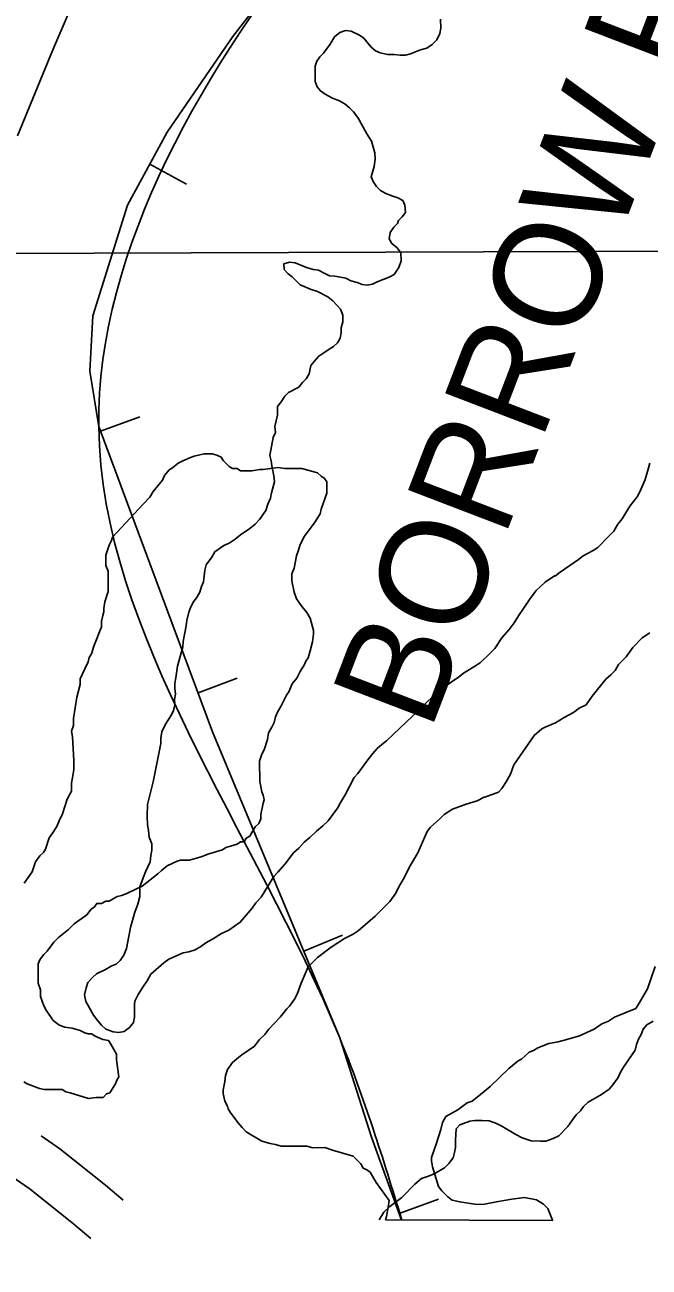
# Model space of a CAD drawing. Extents: x 3172297 to 3210190, y 958463 to 983887.
# Drawn here: x 3186518 to 3186890, y 963866 to 964607 of the extents above; entities that cross this region are included whole.
import ezdxf

# ---------------------------------------------------------------- set-up
doc = ezdxf.new("R2010")
doc.units = 0
for name, color, linetype in [('V-BORW-LINE', 7, 'Continuous'), ('V-LEVE-TOET', 7, 'Continuous'), ('V-RIVR-RANG', 7, 'Continuous'), ('V-ROAD-CNTR', 7, 'Continuous'), ('V-SITE-VEGE', 7, 'Continuous'), ('V-TOPO-BNDY', 7, 'Continuous'), ('V-TOPO-SHOR', 7, 'Continuous')]:
    doc.layers.add(name, color=color, linetype=linetype)

msp = doc.modelspace()

# ---------------------------------------------------------------- linework, layer by layer
at = {"layer": 'V-BORW-LINE'}
for p, q in [((3186592.17, 964524.28), (3186614.15, 964512.37)), ((3186562.73, 964364.92), (3186586.15, 964373.65)), ((3186620.95, 964208.82), (3186644.38, 964217.56)), ((3186684.04, 964054.64), (3186707.12, 964064.24)), ((3186741, 963898.19), (3186764.51, 963906.71))]:
    msp.add_line(p, q, dxfattribs=at)
msp.add_lwpolyline([(3186896.73, 964885.29), (3186842.16, 964829.55), (3186769.52, 964755.25), (3186698.57, 964674.04), (3186641.65, 964600.58), (3186602.56, 964543.44), (3186578.92, 964499.83), (3186558.09, 964433.81), (3186556.34, 964400.75), (3186561.65, 964367.8), (3186629.65, 964185.5), (3186705.5, 964002.99), (3186724.54, 963943.61), (3186742.43, 963894.25)], dxfattribs=at)
msp.add_spline([(3186742.65, 963894.25), (3186705.5, 964002.99), (3186561.65, 964367.8), (3186698.57, 964674.04), (3186842.16, 964829.55), (3186954.39, 964939.8), (3187164.88, 965034.13), (3187398.72, 964881.76), (3187486.11, 964661.22), (3187343.58, 964357.9), (3187217.74, 964133.42)], degree=3, dxfattribs=at)
at = {"layer": 'V-LEVE-TOET'}
msp.add_lwpolyline([(3186545.28, 964618.02), (3186534.32, 964592.53), (3186523.62, 964566.91), (3186513.2, 964541.19)], dxfattribs=at)
at = {"layer": 'V-ROAD-CNTR'}
for points in [[(3186527.33, 963944.46), (3186538.5, 963936.81), (3186565.78, 963914.98), (3186576.25, 963906.16)], [(3186493.52, 963931.27), (3186494.79, 963930.4), (3186520.63, 963912.69), (3186546.74, 963891.79), (3186556.92, 963883.22)]]:
    msp.add_lwpolyline(points, dxfattribs=at)
at = {"layer": 'V-SITE-VEGE'}
for p, q in [((3186890.69, 964244.65), (3186886.11, 964241.58)), ((3186880.53, 964235.96), (3186876.48, 964230.35)), ((3186886.11, 964241.58), (3186880.53, 964235.96)), ((3186876.48, 964230.35), (3186871.91, 964225.75)), ((3186869.88, 964222.18), (3186867.34, 964219.62)), ((3186871.91, 964225.75), (3186869.88, 964222.18)), ((3186864.3, 964217.07), (3186856.18, 964206.85)), ((3186867.34, 964219.62), (3186864.3, 964217.07)), ((3186856.18, 964206.85), (3186852.63, 964201.75)), ((3186848.56, 964199.7), (3186845.01, 964197.14)), ((3186852.63, 964201.75), (3186848.56, 964199.7)), ((3186834.33, 964191), (3186828.23, 964188.43)), ((3186839.42, 964194.07), (3186834.33, 964191)), ((3186845.01, 964197.14), (3186839.42, 964194.07)), ((3186821.63, 964183.32), (3186809.46, 964165.96)), ((3186826.2, 964187.41), (3186821.63, 964183.32)), ((3186828.23, 964188.43), (3186826.2, 964187.41)), ((3186809.46, 964165.96), (3186807.44, 964160.35)), ((3186804.91, 964155.76), (3186802.38, 964151.68)), ((3186807.44, 964160.35), (3186804.91, 964155.76)), ((3186791.7, 964146.55), (3186787.63, 964144.5)), ((3186792.21, 964146.55), (3186791.7, 964146.55)), ((3186800.35, 964149.64), (3186792.21, 964146.55)), ((3186802.38, 964151.68), (3186800.35, 964149.64)), ((3186772.88, 964139.36), (3186767.8, 964136.29)), ((3186781.02, 964142.44), (3186772.88, 964139.36)), ((3186787.63, 964144.5), (3186781.02, 964142.44)), ((3186765.26, 964133.74), (3186759.68, 964128.62)), ((3186767.8, 964136.29), (3186765.26, 964133.74)), ((3186757.65, 964126.07), (3186752.08, 964113.32)), ((3186759.68, 964128.62), (3186757.65, 964126.07)), ((3186752.08, 964113.32), (3186747.02, 964104.65)), ((3186747.02, 964104.65), (3186743.98, 964098.53)), ((3186743.98, 964098.53), (3186740.95, 964093.42)), ((3186738.92, 964089.34), (3186735.37, 964084.24)), ((3186740.95, 964093.42), (3186738.92, 964089.34)), ((3186735.37, 964084.24), (3186726.74, 964075.55)), ((3186726.74, 964075.55), (3186716.59, 964066.86)), ((3186713.54, 964064.81), (3186708.45, 964062.25)), ((3186716.59, 964066.86), (3186713.54, 964064.81)), ((3186700.32, 964057.13), (3186692.19, 964050.99)), ((3186708.45, 964062.25), (3186700.32, 964057.13)), ((3186692.19, 964050.99), (3186686.61, 964045.38)), ((3186686.61, 964045.38), (3186682.57, 964035.69)), ((3186889.34, 964032.28), (3186893.88, 964045.54)), ((3186682.57, 964035.69), (3186680.04, 964029.06)), ((3186680.04, 964029.06), (3186678.52, 964026)), ((3186884.28, 964023.61), (3186889.34, 964032.28)), ((3186673.96, 964020.38), (3186669.9, 964015.27)), ((3186675.48, 964021.91), (3186673.96, 964020.38)), ((3186678.52, 964026), (3186675.48, 964021.91)), ((3186869.54, 964015.41), (3186882.25, 964020.55)), ((3186882.25, 964020.55), (3186884.28, 964023.61)), ((3186669.9, 964015.27), (3186663.3, 964008.12)), ((3186861.91, 964011.31), (3186865.98, 964012.85)), ((3186865.98, 964012.85), (3186869.54, 964015.41)), ((3186660.77, 964005.06), (3186657.72, 964001.99)), ((3186663.3, 964008.12), (3186660.77, 964005.06)), ((3186848.69, 964004.14), (3186857.34, 964008.24)), ((3186857.34, 964008.24), (3186861.91, 964011.31)), ((3186654.68, 963997.91), (3186647.06, 963992.79)), ((3186657.72, 964001.99), (3186654.68, 963997.91)), ((3186823.76, 963996.93), (3186830.37, 963999.5)), ((3186830.37, 963999.5), (3186835.97, 964000.54)), ((3186835.97, 964000.54), (3186841.06, 964002.08)), ((3186841.06, 964002.08), (3186848.69, 964004.14)), ((3186645.03, 963991.26), (3186641.47, 963988.19)), ((3186647.06, 963992.79), (3186645.03, 963991.26)), ((3186812.07, 963989.26), (3186814.11, 963990.28)), ((3186814.11, 963990.28), (3186816.14, 963992.32)), ((3186816.14, 963992.32), (3186818.68, 963994.37)), ((3186818.68, 963994.37), (3186821.22, 963995.39)), ((3186821.22, 963995.39), (3186823.76, 963996.93)), ((3186638.43, 963984.11), (3186637.42, 963980.54)), ((3186641.47, 963988.19), (3186638.43, 963984.11)), ((3186795.32, 963973.92), (3186806.49, 963984.65)), ((3186806.49, 963984.65), (3186812.07, 963989.26)), ((3186636.92, 963976.97), (3186635.92, 963971.87)), ((3186637.42, 963980.54), (3186636.92, 963976.97)), ((3186635.92, 963971.87), (3186635.93, 963969.84)), ((3186635.93, 963969.84), (3186636.96, 963965.26)), ((3186784.65, 963965.23), (3186791.76, 963970.86)), ((3186791.76, 963970.86), (3186795.32, 963973.92)), ((3186636.96, 963965.26), (3186638.5, 963962.21)), ((3186638.5, 963962.21), (3186639.02, 963960.68)), ((3186639.02, 963960.68), (3186640.04, 963958.65)), ((3186776.01, 963960.11), (3186781.6, 963964.2)), ((3186781.6, 963964.2), (3186784.65, 963965.23)), ((3186640.04, 963958.65), (3186644.64, 963952.55)), ((3186766.87, 963952.44), (3186768.89, 963956.01)), ((3186768.89, 963956.01), (3186776.01, 963960.11)), ((3186644.64, 963952.55), (3186647.2, 963949.5)), ((3186647.2, 963949.5), (3186649.75, 963946.97)), ((3186649.75, 963946.97), (3186658.94, 963941.39)), ((3186763.34, 963940.21), (3186765.86, 963948.36)), ((3186765.86, 963948.36), (3186766.87, 963952.44)), ((3186658.94, 963941.39), (3186664.04, 963939.88)), ((3186664.04, 963939.88), (3186667.09, 963939.39)), ((3186667.09, 963939.39), (3186670.66, 963938.38)), ((3186670.66, 963938.38), (3186685.94, 963938.43)), ((3186685.94, 963938.43), (3186689.51, 963937.42)), ((3186760.32, 963931.54), (3186763.34, 963940.21)), ((3186689.51, 963937.42), (3186696.64, 963937.44)), ((3186696.64, 963937.44), (3186701.23, 963935.93)), ((3186701.23, 963935.93), (3186713.46, 963932.4)), ((3186713.46, 963932.4), (3186718.06, 963927.84)), ((3186760.32, 963929.5), (3186760.32, 963931.54)), ((3186718.06, 963927.84), (3186719.59, 963925.29)), ((3186719.59, 963925.29), (3186721.63, 963924.28)), ((3186721.63, 963924.28), (3186723.68, 963922.76)), ((3186760.84, 963925.94), (3186760.32, 963929.5)), ((3186764.45, 963914.23), (3186760.84, 963925.94)), ((3186723.68, 963922.76), (3186727.26, 963916.66)), ((3186727.26, 963916.66), (3186734.94, 963905.99)), ((3186766.49, 963911.7), (3186764.45, 963914.23)), ((3186770.07, 963908.14), (3186766.49, 963911.7)), ((3186734.44, 963901.92), (3186733.44, 963896.31)), ((3186734.94, 963905.99), (3186734.44, 963901.92)), ((3186772.62, 963906.11), (3186770.07, 963908.14)), ((3186777.21, 963905.11), (3186772.62, 963906.11)), ((3186787.4, 963903.62), (3186777.21, 963905.11)), ((3186791.98, 963903.63), (3186787.4, 963903.62)), ((3186799.1, 963905.18), (3186791.98, 963903.63)), ((3186808.27, 963906.74), (3186799.1, 963905.18)), ((3186815.91, 963907.78), (3186808.27, 963906.74)), ((3186823.04, 963906.28), (3186815.91, 963907.78)), ((3186827.12, 963903.74), (3186823.04, 963906.28)), ((3186829.67, 963901.21), (3186827.12, 963903.74)), ((3186832.24, 963895.1), (3186829.67, 963901.21)), ((3186733.44, 963896.31), (3186732.77, 963894.28)), ((3186732.77, 963894.28), (3186832.75, 963894.03)), ((3186832.75, 963894.03), (3186832.24, 963895.1))]:
    msp.add_line(p, q, dxfattribs=at)
for points in [[(3186569.97, 964301.81), (3186588.18, 964321.5), (3186592.22, 964325.57), (3186594.24, 964328.96), (3186599.64, 964335.75), (3186600.98, 964338.46), (3186603.68, 964341.85), (3186605.7, 964343.21), (3186609.08, 964345.93), (3186611.78, 964347.29), (3186616.51, 964349.34), (3186618.54, 964350.03), (3186624.63, 964351.4), (3186629.37, 964351.41), (3186632.07, 964350.74), (3186634.79, 964349.4), (3186636.14, 964347.37), (3186639.54, 964344), (3186641.58, 964342.65), (3186644.28, 964342.66), (3186646.32, 964341.32), (3186653.08, 964341.34), (3186657.82, 964342.03), (3186659.85, 964342.04), (3186668.65, 964343.42), (3186672.71, 964342.76), (3186682.86, 964342.79), (3186692.34, 964340.11)], [(3186692.34, 964340.11), (3186694.38, 964338.09), (3186696.41, 964336.74), (3186697.77, 964334.71), (3186697.8, 964327.95), (3186694.45, 964318.46), (3186693.78, 964315.75), (3186690.41, 964310.33), (3186684.35, 964302.18), (3186681.65, 964296.76), (3186680.99, 964294.05), (3186679.65, 964290.66), (3186678.32, 964283.21), (3186676.97, 964279.82), (3186676.99, 964275.77), (3186678.36, 964269), (3186679.73, 964264.95), (3186683.13, 964260.22), (3186685.85, 964256.84), (3186687.89, 964253.47), (3186689.94, 964246.03), (3186689.95, 964244), (3186689.29, 964239.26), (3186687.95, 964233.84), (3186686.61, 964229.78), (3186685.27, 964227.74), (3186684.59, 964225.71), (3186681.9, 964221.64), (3186679.88, 964217.57), (3186677.19, 964214.18), (3186675.17, 964209.43), (3186673.83, 964207.4), (3186670.46, 964200.62), (3186668.44, 964197.23), (3186667.1, 964194.52), (3186666.43, 964191.13), (3186665.09, 964188.42), (3186663.07, 964185.03), (3186662.4, 964180.96), (3186660.39, 964174.87), (3186659.05, 964172.16), (3186657.71, 964168.09), (3186657.75, 964155.91), (3186659.12, 964149.82), (3186659.8, 964147.79), (3186660.49, 964145.09), (3186659.82, 964143.06), (3186658.49, 964136.28), (3186658.5, 964133.58), (3186657.15, 964130.86), (3186655.13, 964128.83), (3186651.76, 964123.4), (3186649.74, 964122.04), (3186648.39, 964120.01), (3186646.36, 964120), (3186644.33, 964118.64), (3186640.28, 964117.27), (3186637.57, 964116.59), (3186635.55, 964115.23), (3186626.76, 964112.49), (3186623.38, 964111.13), (3186615.94, 964109.07), (3186610.52, 964109.06), (3186608.5, 964108.37), (3186602.41, 964105.65), (3186599.04, 964102.93), (3186597.01, 964100.89), (3186587.56, 964093.42), (3186578.78, 964089.33), (3186575.4, 964087.96), (3186572.69, 964087.27), (3186567.97, 964084.55), (3186565.93, 964084.55), (3186563.23, 964083.18), (3186560.52, 964083.18), (3186559.18, 964081.14), (3186557.15, 964079.78), (3186554.46, 964076.39), (3186547.03, 964070.95), (3186543.66, 964067.55), (3186537.58, 964062.8), (3186534.88, 964060.08), (3186530.84, 964054.65), (3186528.81, 964052.61), (3186526.79, 964049.9), (3186525.45, 964047.19), (3186525.49, 964035.69), (3186526.85, 964031.63), (3186526.87, 964027.57), (3186528.91, 964022.16), (3186530.28, 964019.46), (3186534.36, 964013.38), (3186537.75, 964010.68), (3186541.14, 964009.34), (3186545.88, 964008.68), (3186550.62, 964007.34), (3186553.33, 964006), (3186555.36, 964005.33), (3186557.39, 964005.33), (3186559.43, 964003.99), (3186564.17, 964001.97)], [(3186517.17, 964095.22), (3186521.89, 964102), (3186523.9, 964108.1), (3186526.59, 964111.49), (3186528.62, 964113.53), (3186529.96, 964115.56), (3186531.97, 964122.34), (3186533.99, 964125.05), (3186536.69, 964129.12), (3186538.03, 964132.51), (3186540.05, 964136.57), (3186542.73, 964145.38), (3186545.42, 964150.13), (3186545.4, 964154.86), (3186546.07, 964158.25), (3186546.73, 964162.99), (3186546.71, 964168.41), (3186545.99, 964182.62), (3186545.3, 964186), (3186546.64, 964189.39), (3186546.63, 964193.45), (3186548.62, 964206.32), (3186550.62, 964213.77), (3186550.62, 964217.15), (3186553.3, 964223.25), (3186555.32, 964227.32), (3186555.99, 964230.03), (3186557.33, 964232.06), (3186558.67, 964236.8), (3186563.37, 964248.32), (3186563.36, 964251.71), (3186564.03, 964255.09), (3186564.7, 964257.13), (3186564.69, 964259.16), (3186565.35, 964263.22), (3186567.37, 964269.32), (3186567.33, 964281.5), (3186565.96, 964284.88), (3186565.94, 964290.97), (3186567.95, 964297.07), (3186569.3, 964299.78), (3186569.97, 964301.81)], [(3186564.17, 964001.97), (3186567.56, 964001.3), (3186568.92, 963999.28), (3186572.32, 963993.2), (3186572.33, 963989.82), (3186573.72, 963979.67), (3186572.38, 963977.63), (3186571.7, 963975.6), (3186568.34, 963970.17), (3186566.31, 963969.49), (3186564.29, 963967.46), (3186560.22, 963967.44), (3186555.49, 963966.75), (3186544.65, 963970.1), (3186541.94, 963970.76), (3186539.91, 963972.11), (3186529.08, 963972.08), (3186526.37, 963972.74), (3186518.91, 963975.43), (3186516.88, 963976.78)]]:
    msp.add_lwpolyline(points, dxfattribs=at)
at = {"layer": 'V-TOPO-BNDY'}
msp.add_lwpolyline([(3186048.77, 963895.97), (3186249.57, 964469.98), (3198733.3, 964517.56), (3198114.71, 963866.13)], dxfattribs=at)
at = {"layer": 'V-TOPO-SHOR'}
for points in [[(3186739.76, 964474.49), (3186736.62, 964476.98), (3186735.04, 964479.8), (3186735.66, 964483.56), (3186737.84, 964486.7), (3186740.02, 964488.9), (3186740.65, 964490.78), (3186742.83, 964492.98), (3186744.7, 964495.5), (3186744.37, 964499.88), (3186743.11, 964502.7), (3186740.29, 964504.25), (3186737.15, 964505.18), (3186733.08, 964506.74), (3186729.94, 964508.61), (3186727.42, 964511.1), (3186725.53, 964513.92), (3186724.27, 964516.73), (3186726.13, 964523.01), (3186726.74, 964527.39), (3186726.42, 964531.15), (3186724.52, 964538.04), (3186721.68, 964542.41), (3186716.32, 964552.11), (3186713.81, 964555.55), (3186711.29, 964558.05), (3186708.78, 964560.23), (3186705.33, 964562.1), (3186701.25, 964563.65), (3186696.85, 964566.14), (3186694.03, 964568.01), (3186692.14, 964570.52), (3186690.88, 964573.64), (3186690.85, 964582.73), (3186691.78, 964585.86), (3186693.65, 964588.38), (3186695.83, 964590.58), (3186699.89, 964595.92), (3186702.38, 964600.31), (3186705.5, 964602.83), (3186708.95, 964604.09), (3186712.4, 964603.79), (3186717.42, 964601.3), (3186719.93, 964599.43), (3186724.33, 964594.12), (3186726.85, 964591.93), (3186729.67, 964590.69), (3186734.06, 964589.76), (3186737.82, 964589.77), (3186741.58, 964589.47), (3186744.71, 964589.48), (3186747.84, 964590.12), (3186753.79, 964592.65), (3186757.54, 964593.6), (3186760.67, 964595.8), (3186763.48, 964598.63), (3186765.35, 964602.39), (3186765.96, 964605.53), (3186765.63, 964610.85)], [(3186598.8, 964178.6), (3186598.79, 964181.73), (3186599.4, 964185.49), (3186601.58, 964190.2), (3186604.7, 964195.22), (3186606.25, 964198.05), (3186607.18, 964201.81), (3186606.86, 964204.94), (3186607.48, 964208.08), (3186607.15, 964211.52), (3186607.14, 964214.65), (3186607.76, 964217.79), (3186608.68, 964224.68), (3186611.77, 964236.29), (3186612.07, 964239.42), (3186613.92, 964248.82), (3186614.23, 964251.96), (3186615.46, 964256.97), (3186616.71, 964260.11), (3186618.26, 964263.25), (3186620.45, 964266.08), (3186622, 964268.9), (3186622.93, 964272.35), (3186624.18, 964275.18), (3186625.09, 964282.07), (3186625.71, 964285.2), (3186629.14, 964289.91), (3186631.01, 964293.05), (3186636.32, 964296.83), (3186639.45, 964298.09), (3186643.2, 964300.61), (3186646.33, 964303.13), (3186651.95, 964306.91), (3186655.08, 964309.42), (3186657.58, 964312.25), (3186661.32, 964317.59), (3186662.56, 964321.35), (3186664.11, 964325.12), (3186664.73, 964328.25), (3186666.59, 964334.84), (3186666.27, 964338.28), (3186664.99, 964344.23), (3186664.67, 964347.36), (3186663.72, 964350.49), (3186665.88, 964361.15), (3186667.12, 964364.29), (3186666.8, 964367.73), (3186668.34, 964374.63), (3186668.32, 964379.64), (3186670.51, 964382.47), (3186672.69, 964385.92), (3186674.88, 964388.12), (3186681.13, 964391.28), (3186683.31, 964394.1), (3186685.5, 964396.3), (3186687.37, 964399.13), (3186688.29, 964404.15), (3186690.17, 964406.66), (3186692.98, 964409.8), (3186696.1, 964411.69), (3186698.6, 964413.58), (3186701.73, 964415.47), (3186704.23, 964417.67), (3186705.79, 964420.49), (3186706.4, 964423.63), (3186706.39, 964426.76), (3186707.32, 964430.21), (3186707.31, 964434.28), (3186706.04, 964437.72), (3186703.84, 964440.22), (3186701.33, 964442.72), (3186698.5, 964445.22), (3186692.22, 964448.33), (3186688.46, 964449.57), (3186681.87, 964452.37), (3186677.16, 964457.06), (3186674.65, 964458.93), (3186672.44, 964461.42), (3186672.12, 964464.87), (3186675.56, 964465.82), (3186679.01, 964465.52), (3186685.6, 964462.72), (3186689.67, 964461.48), (3186692.81, 964461.18), (3186696.58, 964459), (3186699.4, 964457.75), (3186702.53, 964457.45), (3186705.98, 964456.83), (3186709.12, 964456.22), (3186712.25, 964454.66), (3186716.02, 964453.74), (3186718.84, 964452.49), (3186721.97, 964452.19), (3186725.1, 964452.82), (3186727.92, 964454.09), (3186735.12, 964456.93), (3186737.93, 964458.51), (3186740.74, 964462.59), (3186742.29, 964466.67), (3186741.96, 964471.36), (3186739.76, 964474.49)], [(3186890.56, 964345.91), (3186889.32, 964340.89), (3186887.77, 964336.18), (3186884.97, 964329.28), (3186883.1, 964325.83), (3186878.73, 964320.18), (3186874.06, 964312.64), (3186871.56, 964309.5), (3186869.07, 964305.42), (3186866.26, 964302.28), (3186859.7, 964295.68), (3186856.89, 964293.79), (3186850.95, 964290.64), (3186848.13, 964288.43), (3186837.2, 964280.88), (3186834.38, 964278.68), (3186833.75, 964278.68), (3186828.13, 964274.9), (3186825.32, 964272.38), (3186822.82, 964269.87), (3186818.76, 964264.53), (3186815.33, 964259.19), (3186812.22, 964254.8), (3186809.72, 964250.71), (3186806.6, 964246.63), (3186802.23, 964241.6), (3186798.18, 964235.33), (3186795.37, 964232.5), (3186789.44, 964226.84), (3186785.68, 964224.32), (3186779.43, 964220.54), (3186776.31, 964218.02), (3186772.87, 964215.82), (3186770.37, 964213.93), (3186767.55, 964212.35), (3186763.49, 964208.9), (3186760.99, 964206.38), (3186753.81, 964199.78), (3186751.62, 964197.27), (3186745.38, 964191.61), (3186733.51, 964180.29), (3186730.7, 964178.09), (3186727.89, 964175.57), (3186725.08, 964172.43), (3186722.27, 964168.97), (3186716.34, 964160.81), (3186714.16, 964158.3), (3186708.86, 964147.94), (3186705.75, 964142.92), (3186704.19, 964140.09), (3186698.58, 964132.55), (3186695.45, 964129.41), (3186691.7, 964126.27), (3186687.64, 964122.49), (3186684.21, 964119.66), (3186681.08, 964116.21), (3186677.96, 964113.38), (3186672.97, 964106.78), (3186668.6, 964101.76), (3186666.1, 964099.24), (3186658.62, 964087), (3186655.5, 964083.54), (3186653.32, 964080.4), (3186646.14, 964071.92), (3186639.26, 964067.2), (3186634.88, 964065.3), (3186629.57, 964061.84), (3186625.5, 964059.64), (3186622.69, 964057.43), (3186619.25, 964055.54), (3186615.5, 964054.28), (3186612.05, 964053.64), (3186603.6, 964049.85), (3186600.48, 964047.65), (3186592.67, 964041.04), (3186590.49, 964036.96), (3186588.3, 964033.82), (3186585.19, 964028.8), (3186583.32, 964025.35), (3186583.01, 964023.47), (3186583.04, 964015.32), (3186582.42, 964012.19), (3186579.93, 964009.05), (3186576.8, 964006.84), (3186573.67, 964006.21), (3186570.22, 964006.51), (3186565.83, 964008.06), (3186563.32, 964010.56), (3186561.12, 964013.06), (3186558.6, 964016.5), (3186555.46, 964021.79)], [(3186555.46, 964021.79), (3186553.87, 964024.63), (3186553.23, 964028.7), (3186554.16, 964032.77), (3186555.09, 964035.91), (3186557.9, 964039.05), (3186560.4, 964041.25), (3186565.72, 964043.78), (3186569.16, 964045.67), (3186571.97, 964046.93), (3186574.47, 964049.13), (3186576.65, 964052.27), (3186578.21, 964056.35), (3186580.67, 964068.89), (3186583.15, 964077.98), (3186585.01, 964082.69), (3186586.25, 964087.39), (3186586.23, 964093.03), (3186588.1, 964098.36), (3186589.65, 964102.13), (3186592.45, 964108.09), (3186592.75, 964111.85), (3186593.37, 964114.98), (3186593.35, 964118.74), (3186591.78, 964122.81), (3186591.45, 964126.88), (3186590.81, 964130.01), (3186590.48, 964135.34), (3186590.77, 964142.23), (3186594.18, 964155.71), (3186598.8, 964178.6)], [(3186880.11, 963993.11), (3186881.98, 963995.62), (3186882.6, 963999.07), (3186883.84, 964002.2), (3186885.4, 964005.03), (3186886.64, 964008.17), (3186888.83, 964010.68), (3186892.58, 964012.88)], [(3186728.97, 963894.28), (3186731.92, 963898.95), (3186735.35, 963902.41), (3186742.54, 963907.76), (3186743.15, 963908.37), (3186750.35, 963915.61), (3186754.41, 963919.07), (3186758.48, 963920.34), (3186761.92, 963921.92), (3186768.17, 963925.38), (3186770.67, 963927.9), (3186773.17, 963931.35), (3186774.1, 963934.49), (3186774.71, 963937.62), (3186774.7, 963942.01), (3186774.99, 963948.59), (3186777.18, 963951.1), (3186783.12, 963953.32), (3186786.25, 963953.64), (3186790.64, 963953.65), (3186794.71, 963953.35), (3186799.1, 963951.8), (3186802.24, 963950.24), (3186810.71, 963945.26), (3186814.48, 963943.39), (3186819.81, 963941.53), (3186825.45, 963941.23), (3186828.59, 963941.24), (3186832.97, 963942.83), (3186836.41, 963944.4), (3186841.72, 963950.06), (3186844.52, 963954.14), (3186846.71, 963956.97), (3186849.2, 963959.48), (3186851.08, 963961.99), (3186853.89, 963964.51), (3186861.7, 963969.23), (3186866.39, 963972.38), (3186868.58, 963974.9), (3186871.7, 963979.29), (3186872.94, 963982.12), (3186874.5, 963984.94), (3186880.11, 963993.11)]]:
    msp.add_lwpolyline(points, dxfattribs=at)

# ---------------------------------------------------------------- texts
at = {"layer": 'V-RIVR-RANG'}
msp.add_text('BORROW PIT', height=64, rotation=69.04459, dxfattribs=at).set_placement((3186759.4, 964185))

doc.saveas('drawing.dxf')
